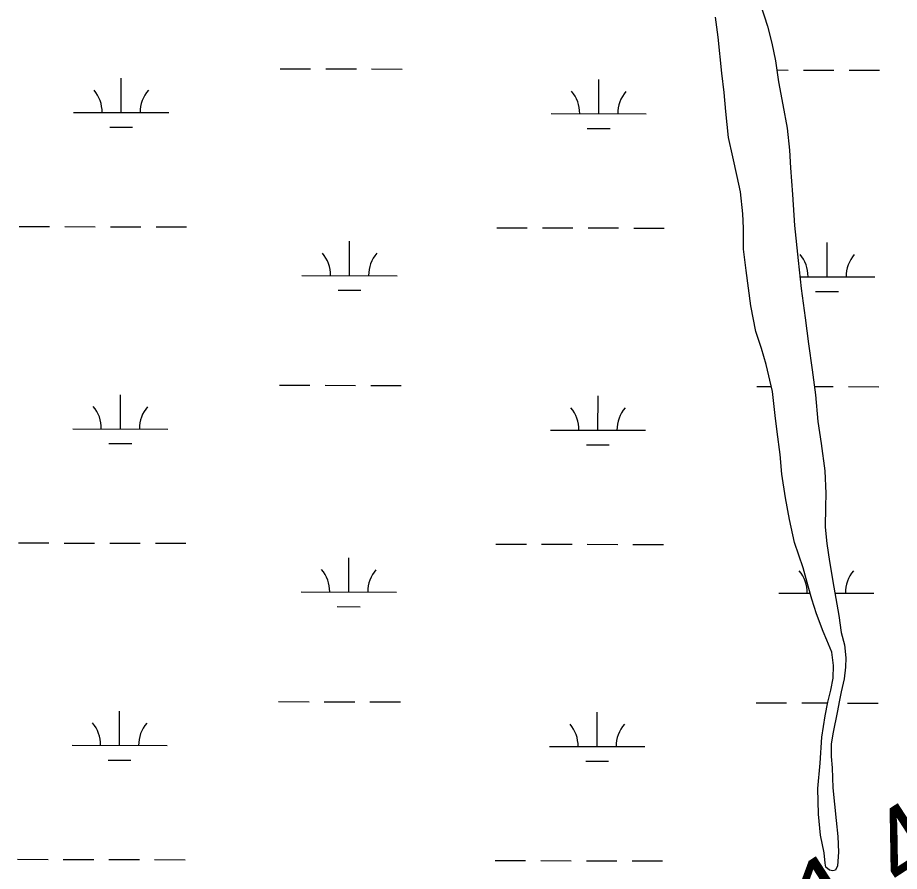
# Model space of a CAD drawing. Extents: x 3172297 to 3210190, y 958463 to 983887.
# Drawn here: x 3194964 to 3195891, y 978666 to 979563 of the extents above; entities that cross this region are included whole.
import ezdxf

# ---------------------------------------------------------------- set-up
doc = ezdxf.new("R2010")
doc.units = 0
for name, color, linetype in [('V-RIVR-RANG-IDEN', 7, 'Continuous'), ('V-TOPO-SHOR', 7, 'Continuous'), ('V-WETL-SWMP', 7, 'Continuous')]:
    doc.layers.add(name, color=color, linetype=linetype)

msp = doc.modelspace()

# ---------------------------------------------------------------- linework, layer by layer
at = {"layer": 'V-TOPO-SHOR'}
for points in [[(3195745.03, 979577.01), (3195752.48, 979554.18), (3195757.15, 979536.42), (3195760.77, 979517.8), (3195764.19, 979495.79), (3195768.48, 979471.56), (3195773.19, 979446.91), (3195775.77, 979423.83), (3195776.52, 979405.3), (3195778.82, 979377.35), (3195780.94, 979344.74), (3195784.88, 979307.9), (3195788.03, 979278.37), (3195792.25, 979247.47), (3195795.6, 979220.27), (3195799.48, 979193.07), (3195802.83, 979166.82), (3195805.55, 979138.56), (3195808.98, 979115.49), (3195812.66, 979086.7), (3195813.98, 979062.88), (3195813.43, 979049.1), (3195813.14, 979027.6), (3195814.74, 979010.45), (3195817.72, 978991.51), (3195822.13, 978964.31), (3195827.4, 978934.58), (3195830.02, 978916.9), (3195833.32, 978903.98), (3195834.79, 978890.22), (3195834.43, 978880.26), (3195833.02, 978867.96), (3195829.93, 978854.28), (3195828.08, 978845.68), (3195825.83, 978832.75), (3195821.62, 978811.96), (3195819.58, 978799.87), (3195819.56, 978786.42)], [(3195819.56, 978786.42), (3195820.59, 978774.56), (3195821.25, 978753.49), (3195824.54, 978718.98), (3195826.45, 978702.25), (3195827.29, 978685.95), (3195826.22, 978671.53), (3195823.92, 978666.96), (3195821.17, 978666.1), (3195817.78, 978667.03), (3195813.94, 978670.08), (3195813.13, 978674.42), (3195812.22, 978685.21), (3195808.29, 978703.83), (3195806.03, 978725.85), (3195805.43, 978752.65), (3195807.91, 978779.25), (3195809.75, 978806.8), (3195813.21, 978829.28), (3195815.98, 978843.6), (3195819.18, 978856.12), (3195821.43, 978868.73), (3195821.77, 978882.19), (3195819.98, 978896.16), (3195814.82, 978908.73), (3195810.95, 978917.71), (3195803.94, 978936.52), (3195799.08, 978951.85), (3195795.29, 978965.59), (3195790.08, 978984.84), (3195780.91, 979011.37), (3195775.67, 979035.7), (3195771.39, 979058.34), (3195767.73, 979083.42), (3195765.91, 979103.85), (3195762.58, 979127.66), (3195760.56, 979144.91), (3195757.75, 979170.11), (3195751.11, 979198.56), (3195746.24, 979215.47), (3195740.19, 979233.44), (3195735.04, 979260.42), (3195730.04, 979297.46), (3195727.25, 979319.79), (3195727.32, 979342.04), (3195726.48, 979356.86), (3195724.21, 979380.26), (3195720.72, 979396.23), (3195716.04, 979416.96), (3195711.56, 979437.38), (3195708.74, 979464.69), (3195706.81, 979484.69), (3195704.57, 979505.02), (3195700.73, 979542.7), (3195697.84, 979563.65)]]:
    msp.add_lwpolyline(points, dxfattribs=at)
at = {"layer": 'V-WETL-SWMP'}
for p, q in [((3195240.4, 979509.51), (3195272.4, 979509.43)), ((3195288.4, 979509.39), (3195320.4, 979509.31)), ((3195336.4, 979509.27), (3195368.4, 979509.19)), ((3195762.26, 979508.22), (3195774.3, 979508.19)), ((3195790.3, 979508.15), (3195822.3, 979508.07)), ((3195838.3, 979508.03), (3195870.3, 979507.95)), ((3195073.22, 979463.49), (3195073.31, 979499.49)), ((3195575.12, 979462.25), (3195575.21, 979498.25)), ((3195023.22, 979463.61), (3195123.22, 979463.37)), ((3195525.12, 979462.37), (3195625.12, 979462.12)), ((3195061.18, 979448.09), (3195085.18, 979448.03)), ((3195563.09, 979446.85), (3195587.09, 979446.79)), ((3194966.08, 979343.68), (3194998.08, 979343.6)), ((3195014.08, 979343.56), (3195046.08, 979343.48)), ((3195062.08, 979343.45), (3195094.08, 979343.37)), ((3195110.08, 979343.33), (3195142.08, 979343.25)), ((3195467.98, 979342.44), (3195499.98, 979342.36)), ((3195515.98, 979342.32), (3195547.98, 979342.24)), ((3195563.98, 979342.2), (3195595.98, 979342.12)), ((3195611.98, 979342.09), (3195643.98, 979342.01)), ((3195313.27, 979292.08), (3195313.36, 979328.08)), ((3195815.17, 979290.84), (3195815.26, 979326.84)), ((3195263.27, 979292.21), (3195363.27, 979291.96)), ((3195786.69, 979290.91), (3195865.17, 979290.72)), ((3195301.23, 979276.68), (3195325.23, 979276.62)), ((3195803.14, 979275.44), (3195827.14, 979275.38)), ((3195239.57, 979176.83), (3195271.57, 979176.75)), ((3195287.57, 979176.71), (3195319.57, 979176.63)), ((3195335.57, 979176.59), (3195367.57, 979176.52)), ((3195741.48, 979175.59), (3195756.48, 979175.55)), ((3195801.73, 979175.44), (3195821.48, 979175.39)), ((3195837.48, 979175.35), (3195869.48, 979175.27)), ((3195072.4, 979130.81), (3195072.48, 979166.81)), ((3195574.3, 979129.57), (3195574.39, 979165.57)), ((3195022.4, 979130.94), (3195122.4, 979130.69)), ((3195524.3, 979129.7), (3195624.3, 979129.45)), ((3195060.36, 979115.41), (3195084.36, 979115.35)), ((3195562.26, 979114.17), (3195586.26, 979114.11)), ((3194965.25, 979011.01), (3194997.25, 979010.93)), ((3195013.25, 979010.89), (3195045.25, 979010.81)), ((3195061.25, 979010.77), (3195093.25, 979010.69)), ((3195109.25, 979010.65), (3195141.25, 979010.57)), ((3195467.16, 979009.77), (3195499.16, 979009.69)), ((3195515.16, 979009.65), (3195547.16, 979009.57)), ((3195563.16, 979009.53), (3195595.16, 979009.45)), ((3195611.16, 979009.41), (3195643.16, 979009.33)), ((3195312.44, 978959.41), (3195312.53, 978995.41)), ((3195262.44, 978959.53), (3195362.44, 978959.28)), ((3195764.35, 978958.29), (3195797.32, 978958.21)), ((3195823.22, 978958.14), (3195864.35, 978958.04)), ((3195300.41, 978944.01), (3195324.41, 978943.95)), ((3195825.96, 978942.71), (3195826.31, 978942.71)), ((3195238.75, 978844.16), (3195270.75, 978844.08)), ((3195286.75, 978844.04), (3195318.75, 978843.96)), ((3195334.75, 978843.92), (3195366.75, 978843.84)), ((3195740.66, 978842.92), (3195772.66, 978842.84)), ((3195788.66, 978842.8), (3195815.81, 978842.73)), ((3195836.66, 978842.68), (3195868.66, 978842.6)), ((3195071.57, 978798.14), (3195071.66, 978834.14)), ((3195573.48, 978796.9), (3195573.57, 978832.9)), ((3195021.57, 978798.26), (3195121.57, 978798.02)), ((3195523.48, 978797.02), (3195623.48, 978796.78)), ((3195059.53, 978782.74), (3195083.53, 978782.68)), ((3195561.44, 978781.5), (3195585.44, 978781.44)), ((3194964.43, 978678.33), (3194996.43, 978678.26)), ((3195012.43, 978678.22), (3195044.43, 978678.14)), ((3195060.43, 978678.1), (3195092.43, 978678.02)), ((3195108.43, 978677.98), (3195140.43, 978677.9)), ((3195466.34, 978677.09), (3195498.34, 978677.01)), ((3195514.34, 978676.97), (3195546.34, 978676.9)), ((3195562.34, 978676.86), (3195594.34, 978676.78)), ((3195610.34, 978676.74), (3195642.34, 978676.66))]:
    msp.add_line(p, q, dxfattribs=at)
msp.add_lwpolyline([(3195745.03, 979577.01), (3195752.48, 979554.18), (3195757.15, 979536.42), (3195760.77, 979517.8), (3195764.19, 979495.79), (3195768.48, 979471.56), (3195773.19, 979446.91), (3195775.77, 979423.83), (3195776.52, 979405.3), (3195778.82, 979377.35), (3195780.94, 979344.74), (3195784.88, 979307.9), (3195788.03, 979278.37), (3195792.25, 979247.47), (3195795.6, 979220.27), (3195799.48, 979193.07), (3195802.83, 979166.82), (3195805.55, 979138.56), (3195808.98, 979115.49), (3195812.66, 979086.7), (3195813.98, 979062.87), (3195813.43, 979049.1), (3195813.14, 979027.6), (3195814.74, 979010.45), (3195817.72, 978991.51), (3195822.13, 978964.31), (3195827.4, 978934.58), (3195830.02, 978916.9), (3195833.32, 978903.98), (3195834.79, 978890.22), (3195834.43, 978880.26), (3195833.02, 978867.96), (3195829.93, 978854.28), (3195828.08, 978845.68), (3195825.83, 978832.75), (3195821.62, 978811.96), (3195819.58, 978799.87), (3195819.56, 978786.42), (3195820.59, 978774.56), (3195821.25, 978753.49), (3195824.54, 978718.98), (3195826.45, 978702.25), (3195827.3, 978685.95), (3195826.22, 978671.53), (3195823.92, 978666.96), (3195821.17, 978666.1), (3195817.78, 978667.03), (3195813.95, 978670.08), (3195813.13, 978674.42), (3195812.22, 978685.21), (3195808.29, 978703.83), (3195806.03, 978725.85), (3195805.43, 978752.65), (3195807.91, 978779.25), (3195809.75, 978806.8), (3195813.21, 978829.28), (3195815.98, 978843.6), (3195819.18, 978856.11), (3195821.43, 978868.73), (3195821.77, 978882.19), (3195819.98, 978896.16), (3195814.82, 978908.73), (3195810.95, 978917.71), (3195803.94, 978936.52), (3195799.08, 978951.85), (3195795.28, 978965.59), (3195790.08, 978984.84), (3195780.91, 979011.37), (3195775.67, 979035.7), (3195771.39, 979058.34), (3195767.73, 979083.42), (3195765.91, 979103.85), (3195762.58, 979127.66), (3195760.56, 979144.91), (3195757.75, 979170.11), (3195751.11, 979198.56), (3195746.24, 979215.47), (3195740.19, 979233.44), (3195735.04, 979260.42), (3195730.04, 979297.46), (3195727.25, 979319.79), (3195727.32, 979342.04), (3195726.48, 979356.86), (3195724.22, 979380.26), (3195720.72, 979396.23), (3195716.04, 979416.96), (3195711.56, 979437.38), (3195708.74, 979464.69), (3195706.81, 979484.69), (3195704.57, 979505.02), (3195700.73, 979542.7), (3195697.84, 979563.65)], dxfattribs=at)
for centre, start, end in [((3195017.98, 979464.1), 359.0865, 40.63016), ((3195128.46, 979463.83), 139.0865, 180.63016), ((3195519.88, 979462.86), 359.0865, 40.63016), ((3195630.37, 979462.59), 139.0865, 180.63016), ((3195258.03, 979292.69), 359.0865, 40.63016), ((3195368.51, 979292.42), 139.0865, 180.63016), ((3195759.93, 979291.45), 359.0865, 40.63016), ((3195870.42, 979291.18), 139.0865, 180.63016), ((3195017.15, 979131.43), 359.0865, 40.63016), ((3195127.64, 979131.15), 139.0865, 180.63016), ((3195519.06, 979130.19), 359.0865, 40.63016), ((3195629.55, 979129.91), 139.0865, 180.63016), ((3195257.2, 978960.02), 359.0865, 40.63016), ((3195367.69, 978959.75), 139.0865, 180.63016), ((3195759.11, 978958.78), 359.0865, 40.63016), ((3195869.59, 978958.5), 139.0865, 180.63016), ((3195016.33, 978798.75), 359.0865, 40.63016), ((3195126.82, 978798.48), 139.0865, 180.63016), ((3195518.24, 978797.51), 359.0865, 40.63016), ((3195628.72, 978797.24), 139.0865, 180.63016)]:
    msp.add_arc(centre, 35.25, start, end, dxfattribs=at)

# ---------------------------------------------------------------- texts
at = {"layer": 'V-RIVR-RANG-IDEN'}
msp.add_text('R-321.4', height=83, rotation=32.97334, dxfattribs=at).set_placement((3195615.06, 978460.45))

doc.saveas('drawing.dxf')
